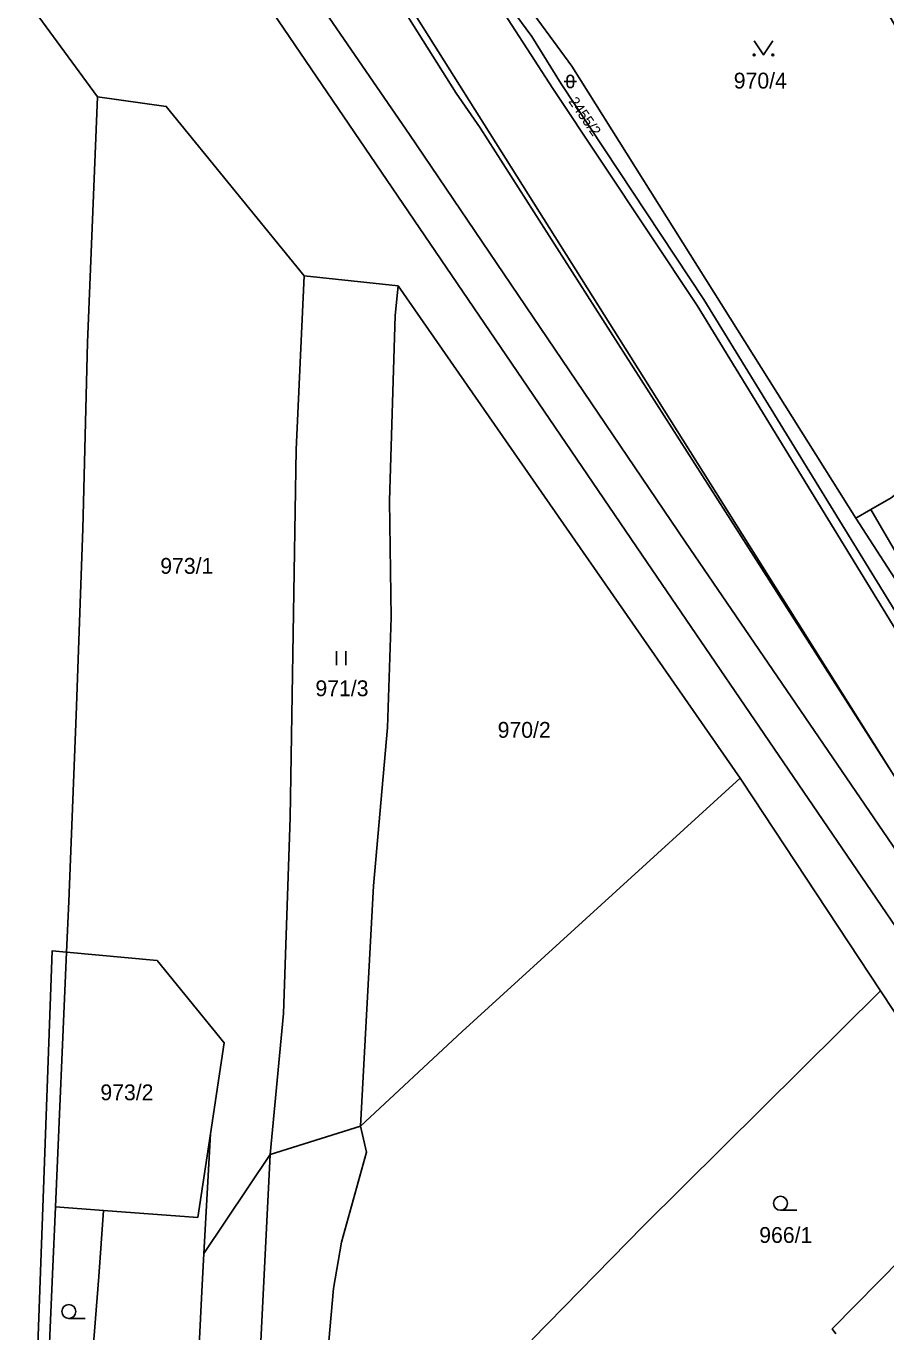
# Model space of a CAD drawing. Extents: x -679220 to -673243, y -1075091 to -1066557.
# Drawn here: x -676553.6 to -676461.4, y -1070584.9 to -1070444.8 of the extents above; entities that cross this region are included whole.
import ezdxf

# ---------------------------------------------------------------- set-up
doc = ezdxf.new("R2010")
doc.units = 0
for name, color, linetype in [('Hranice parcel', 7, 'Continuous'), ('Parcelní čísla', 7, 'Continuous'), ('Poz předměty', 7, 'Continuous'), ('Vnitřní kresba', 7, 'Continuous'), ('Značky kultur', 7, 'Continuous')]:
    doc.layers.add(name, color=color, linetype=linetype)

msp = doc.modelspace()

# ---------------------------------------------------------------- linework, layer by layer
at = {"layer": 'Hranice parcel'}
for p, q in [((-676554.16, -1070441.11), (-676545.9, -1070452.41)), ((-676523.74, -1070471.59), (-676513.68, -1070472.69)), ((-676513.68, -1070472.69), (-676477, -1070525.47)), ((-676464.59, -1070497.59), (-676452.88, -1070515.81)), ((-676549.22, -1070544.14), (-676550.43, -1070571.47)), ((-676527.39, -1070565.84), (-676517.72, -1070562.82)), ((-676533.81, -1070563.64), (-676534.51, -1070576.48)), ((-676534.51, -1070576.48), (-676527.39, -1070565.84)), ((-676527.39, -1070565.84), (-676529.63, -1070610.07)), ((-676550.43, -1070571.47), (-676545.25, -1070571.85))]:
    msp.add_line(p, q, dxfattribs=at)
for points in [[(-676410.65, -1070583.19), (-676419.01, -1070568.17), (-676424.73, -1070557.89), (-676456.02, -1070532.28), (-676460.49, -1070525.24), (-676504.87, -1070455.71), (-676507.44, -1070451.99), (-676552.97, -1070379.79)], [(-676481.39, -1070405.98), (-676468.37, -1070427.14), (-676461.5, -1070442.8), (-676444.33, -1070472.16), (-676444.59, -1070477.64), (-676446.58, -1070482.73), (-676450.36, -1070487.35), (-676460.81, -1070495.4), (-676462.97, -1070496.65), (-676464.59, -1070497.59)], [(-676453.69, -1070517.9), (-676459.14, -1070509.59), (-676480.89, -1070474.15), (-676496.18, -1070451.02), (-676499.33, -1070445.92), (-676503.98, -1070439.61), (-676504.44, -1070438.73), (-676505.08, -1070436.83), (-676505.19, -1070436.42)], [(-676500.67, -1070441.43), (-676495.04, -1070449.11), (-676464.59, -1070497.59)], [(-676549.22, -1070544.14), (-676548.98, -1070538.71), (-676548.2, -1070518.72), (-676547.47, -1070498.74), (-676546.98, -1070478.74), (-676545.9, -1070452.41)], [(-676545.9, -1070452.41), (-676538.53, -1070453.43), (-676523.74, -1070471.59)], [(-676523.74, -1070471.59), (-676524.62, -1070490.23), (-676525.24, -1070529.7), (-676525.98, -1070550.73), (-676527.39, -1070565.84)], [(-676513.68, -1070472.69), (-676514, -1070475.84), (-676514.61, -1070495.72), (-676514.42, -1070508.24), (-676514.82, -1070520.06), (-676516.31, -1070537.04), (-676517.72, -1070562.82)], [(-676477, -1070525.47), (-676506.82, -1070552.64), (-676517.72, -1070562.82)], [(-676477, -1070525.47), (-676476.77, -1070525.8), (-676461.93, -1070548.29)], [(-676552.42, -1070589.24), (-676550.77, -1070544), (-676549.22, -1070544.14)], [(-676549.22, -1070544.14), (-676539.52, -1070545.05), (-676532.33, -1070553.86), (-676533.81, -1070563.64)], [(-676499.32, -1070585.74), (-676487.37, -1070573.5), (-676461.93, -1070548.29)], [(-676461.93, -1070548.29), (-676449.68, -1070566.86), (-676467.12, -1070584.54), (-676466.72, -1070585.07)], [(-676517.72, -1070562.82), (-676517.08, -1070565.59), (-676519.74, -1070575.24), (-676520.61, -1070580.23), (-676522.32, -1070599.6), (-676522.44, -1070609.94)], [(-676545.25, -1070571.85), (-676535.16, -1070572.59), (-676533.81, -1070563.64)], [(-676550.43, -1070571.47), (-676550.75, -1070578.67), (-676551.94, -1070606.72)], [(-676545.25, -1070571.85), (-676545.76, -1070578.94), (-676547.97, -1070606.88)], [(-676534.51, -1070576.48), (-676534.73, -1070580.56), (-676536.12, -1070608.74), (-676535.32, -1070613.94)]]:
    msp.add_lwpolyline(points, dxfattribs=at)
at = {"layer": 'Poz předměty'}
for p, q in [((-676542.83, -1070412.21), (-676512.46, -1070456.45)), ((-676537.8, -1070427.63), (-676486.97, -1070502.35)), ((-676512.46, -1070456.45), (-676482.87, -1070500.16)), ((-676432.24, -1070574.34), (-676482.87, -1070500.16)), ((-676486.97, -1070502.35), (-676435.94, -1070577.19))]:
    msp.add_line(p, q, dxfattribs=at)
at = {"layer": 'Vnitřní kresba'}
for p, q in [((-676520.48, -1070415.29), (-676497.07, -1070451.5)), ((-676504.41, -1070455.42), (-676520.81, -1070429.37)), ((-676481.61, -1070474.78), (-676497.07, -1070451.5)), ((-676488.71, -1070480.32), (-676504.41, -1070455.42)), ((-676481.61, -1070474.78), (-676459.92, -1070510.21)), ((-676488.71, -1070480.32), (-676460.49, -1070525.24)), ((-676453.07, -1070513.78), (-676462.97, -1070496.65))]:
    msp.add_line(p, q, dxfattribs=at)
at = {"layer": 'Značky kultur'}
for p, q in [((-676495.88, -1070450.74), (-676494.54, -1070450.74)), ((-676495.55, -1070450.41), (-676495.55, -1070451.08)), ((-676494.88, -1070451.08), (-676494.88, -1070450.41)), ((-676520.28, -1070513.36), (-676520.28, -1070511.86)), ((-676519.28, -1070513.36), (-676519.28, -1070511.86)), ((-676472.67, -1070571.83), (-676470.92, -1070571.83)), ((-676548.99, -1070583.44), (-676547.24, -1070583.44))]:
    msp.add_line(p, q, dxfattribs=at)
msp.add_lwpolyline([(-676475.5, -1070446.41), (-676474.5, -1070447.91), (-676473.5, -1070446.41)], dxfattribs=at)
for centre, radius in [((-676475.5, -1070447.91), 0.1), ((-676473.5, -1070447.91), 0.1), ((-676472.67, -1070571.08), 0.75), ((-676548.99, -1070582.69), 0.75)]:
    msp.add_circle(centre, radius, dxfattribs=at)
for centre, start, end in [((-676495.21, -1070450.41), 0, 180), ((-676495.21, -1070451.08), 180, 359.9879)]:
    msp.add_arc(centre, 0.335, start, end, dxfattribs=at)

# ---------------------------------------------------------------- texts
at = {"layer": 'Parcelní čísla'}
for s, p in [('970/4', (-676477.68, -1070451.51)), ('973/1', (-676539.18, -1070503.56)), ('971/3', (-676522.54, -1070516.69)), ('970/2', (-676503, -1070521.15)), ('973/2', (-676545.6, -1070560.03)), ('966/1', (-676474.95, -1070575.33))]:
    msp.add_text(s, height=1.7, dxfattribs=at).set_placement(p)
msp.add_text('2455/2', height=1.14, rotation=305, dxfattribs=at).set_placement((-676495.45, -1070452.9))

doc.saveas('drawing.dxf')
